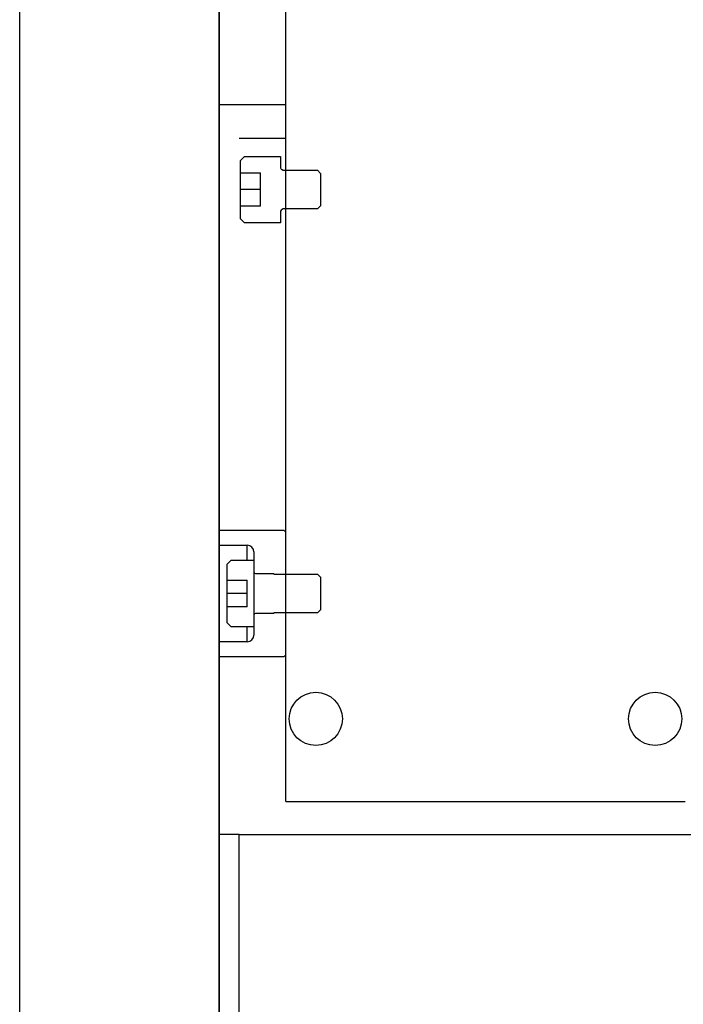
# Model space of a CAD drawing. Extents: x 2651 to 7771, y -1163 to 1075.
# Tile 458 of 490: x 5971 to 6070, y 26 to 174. Entities that reach past the tile are written whole.
import ezdxf

# ---------------------------------------------------------------- set-up
doc = ezdxf.new("R2010")
doc.units = 0
doc.header["$LTSCALE"] = 10
doc.linetypes.add('PHANTOM', pattern=[2.5, 1.25, -0.25, 0.25, -0.25, 0.25, -0.25])
doc.layers.get('0').update_dxf_attribs({"linetype": 'CONTINUOUS'})
for name, color, linetype in [('15', 7, 'CONTINUOUS'), ('97', 7, 'CONTINUOUS'), ('DIM', 3, 'CONTINUOUS')]:
    doc.layers.add(name, color=color, linetype=linetype)

# ---------------------------------------------------------------- blocks, each defined once
blk = doc.blocks.new('A$C4D975714')
at = {"layer": '15', "color": 7, "linetype": 'Continuous'}
for q in [(-210, 331.26), (-150, -331.26)]:
    blk.add_line((-210, -331.26), q, dxfattribs=at)
at = {"layer": '15', "color": 31, "linetype": 'Continuous'}
for p, q in [((-216.8, -234.86), (-216.2, -234.26)), ((-216.8, -236.76), (-216.8, -234.86)), ((-216.2, -234.26), (-210.8, -234.26)), ((-210.8, -234.26), (-210.8, -236.01)), ((-216.8, -239.26), (-216.8, -236.76)), ((-216.8, -236.76), (-213.8, -236.76)), ((-213.8, -241.76), (-213.8, -236.76)), ((-210.55, -236.26), (-210.5, -236.26)), ((-210.5, -236.36), (-210.5, -236.26)), ((-210.5, -236.36), (-205.25, -236.36)), ((-205.25, -236.36), (-204.8, -236.82)), ((-204.8, -236.82), (-204.8, -241.71)), ((-213.8, -239.26), (-216.8, -239.26)), ((-216.8, -241.76), (-216.8, -239.26)), ((-213.8, -241.76), (-216.8, -241.76)), ((-216.8, -243.66), (-216.8, -241.76)), ((-210.8, -242.51), (-210.8, -244.26)), ((-210.5, -242.26), (-210.55, -242.26)), ((-210.5, -242.26), (-210.5, -242.16)), ((-205.25, -242.16), (-210.5, -242.16)), ((-204.8, -241.71), (-205.25, -242.16)), ((-216.2, -244.26), (-216.8, -243.66)), ((-210.8, -244.26), (-216.2, -244.26)), ((-218.8, -295.6), (-218.2, -295)), ((-218.8, -298), (-218.8, -295.6)), ((-218.2, -295), (-214.8, -295)), ((-214.8, -295), (-214.8, -296.75)), ((-214.55, -297), (-211.8, -297)), ((-211.8, -297.1), (-211.8, -297)), ((-211.8, -297.1), (-205.25, -297.1)), ((-205.25, -297.1), (-204.8, -297.55)), ((-204.8, -297.55), (-204.8, -302.45)), ((-218.8, -300), (-218.8, -298)), ((-218.8, -298), (-215.8, -298)), ((-215.8, -302), (-215.8, -298)), ((-215.8, -300), (-218.8, -300)), ((-218.8, -302), (-218.8, -300)), ((-215.8, -302), (-218.8, -302)), ((-218.8, -304.4), (-218.8, -302)), ((-214.8, -303.25), (-214.8, -305)), ((-211.8, -303), (-214.55, -303)), ((-211.8, -303), (-211.8, -302.9)), ((-205.25, -302.9), (-211.8, -302.9)), ((-204.8, -302.45), (-205.25, -302.9)), ((-218.2, -305), (-218.8, -304.4)), ((-214.8, -305), (-218.2, -305))]:
    blk.add_line(p, q, dxfattribs=at)
at = {"layer": '15', "color": 254, "linetype": 'Continuous'}
for p, q in [((-220, -290.7), (-219.88, -290.5)), ((-220, -290.7), (-220, -292.75)), ((-219.88, -290.5), (-210.3, -290.5)), ((-210.3, -290.5), (-210, -290.8)), ((-210, -309.2), (-210, -290.8)), ((-220, -292.75), (-215.8, -292.75)), ((-214.8, -293.75), (-214.8, -306.25)), ((-220, -307.25), (-220, -309.3)), ((-215.8, -307.25), (-220, -307.25)), ((-219.88, -309.5), (-220, -309.3)), ((-210, -309.2), (-210.3, -309.5)), ((-210.3, -309.5), (-219.88, -309.5))]:
    blk.add_line(p, q, dxfattribs=at)
at = {"layer": '15', "color": 252, "linetype": 'PHANTOM'}
for p, q in [((-215.8, -295), (-215.8, -292.75)), ((-215.8, -307.25), (-215.8, -305))]:
    blk.add_line(p, q, dxfattribs=at)
at = {"layer": '15', "color": 254, "linetype": 'Continuous'}
for centre in [(-205.5, -318.86), (-154.5, -318.86)]:
    blk.add_circle(centre, 4, dxfattribs=at)
at = {"layer": '15', "color": 31, "linetype": 'Continuous'}
for centre, start, end in [((-210.55, -236.01), 180, 270), ((-210.55, -242.51), 90, 180), ((-214.55, -296.75), 180, 270), ((-214.55, -303.25), 90, 180)]:
    blk.add_arc(centre, 0.25, start, end, dxfattribs=at)
at = {"layer": '15', "color": 254, "linetype": 'Continuous'}
for centre, start, end in [((-215.8, -293.75), 0, 90), ((-215.8, -306.25), 270, 0)]:
    blk.add_arc(centre, 1, start, end, dxfattribs=at)
at = {"layer": '97', "color": 2, "linetype": 'Continuous'}
for p, q in [((-210, -226.51), (-220, -226.51)), ((-217, -336.26), (-220, -336.26)), ((-217, -336.26), (-148, -336.26)), ((-217, -525), (-217, -336.26))]:
    blk.add_line(p, q, dxfattribs=at)
at = {"layer": '97', "color": 252, "linetype": 'PHANTOM'}
for p, q in [((-217, -231.51), (-210, -231.51)), ((-210.06, -309.26), (-210, -309.26))]:
    blk.add_line(p, q, dxfattribs=at)

msp = doc.modelspace()

# ---------------------------------------------------------------- linework, layer by layer
for p, q in [((5970.684, -135.358), (5970.684, 910.642)), ((6000.684, 910.642), (6000.684, -135.358)), ((6000.684, -135.358), (6000.684, 910.642))]:
    msp.add_line(p, q)

# ---------------------------------------------------------------- block references
at = {"layer": 'DIM'}
msp.add_blockref('A$C4D975714', (6220.684, 387.642), dxfattribs=at)

doc.saveas('drawing.dxf')
